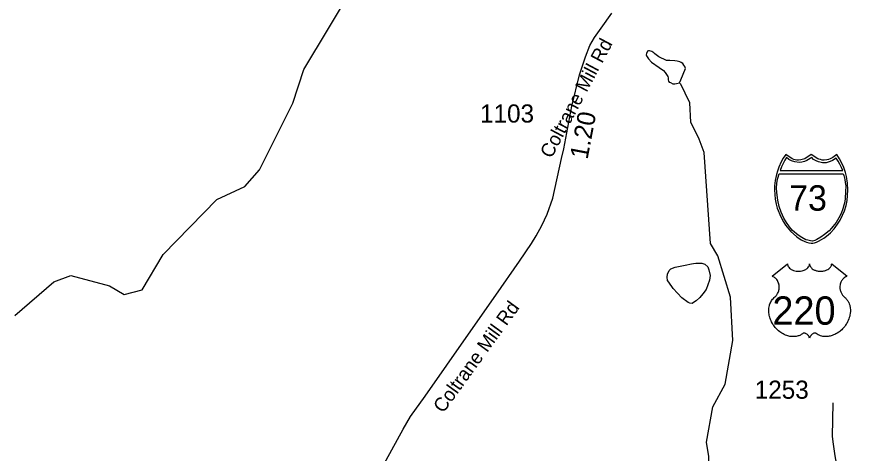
# Model space of a CAD drawing. Extents: x 1662474 to 1856135, y 779280 to 917889.
# Drawn here: x 1749116 to 1754895, y 795606 to 798611 of the extents above; entities that cross this region are included whole.
import ezdxf

# ---------------------------------------------------------------- set-up
doc = ezdxf.new("R2010")
doc.units = 0
for name, color, linetype in [('Exist Hydrographic Misc Water Feature', 7, 'Continuous'), ('Exist Hydrographic Pond Under 1500 Sq Ft', 7, 'Continuous'), ('Exist Road Primary Interstate Shield CELL', 7, 'Continuous'), ('Exist Road Primary Interstate Shield Number Label', 7, 'Continuous'), ('Exist Road Primary US Shield CELL', 7, 'Continuous'), ('Exist Road Primary US Shield Number Label', 7, 'Continuous'), ('Exist Road Secondary Mileage Tenths English Label', 7, 'Continuous'), ('Exist Road Secondary Type 51 Attributed', 7, 'Continuous'), ('Exist Road Secondary Type 51 Label', 7, 'Continuous'), ('Exist Road Secondary Type 51 Number Label', 7, 'Continuous')]:
    doc.layers.add(name, color=color, linetype=linetype)

msp = doc.modelspace()

# ---------------------------------------------------------------- linework, layer by layer
at = {"layer": 'Exist Hydrographic Misc Water Feature'}
for points in [[(1749102.9, 796554.2), (1749371.9, 796785.1), (1749488.8, 796828.7), (1749754.7, 796757.6), (1749854.8, 796699.8), (1749979.9, 796730), (1750123.8, 796973.3), (1750494, 797353.1), (1750685.9, 797441.1), (1750786.8, 797557.2), (1751015.8, 798015.3), (1751092.9, 798246.8), (1751777, 799391.5)], [(1755270, 791301.9), (1754858.9, 791940.4), (1754563, 792501.2), (1754298.9, 792870.9), (1754199.9, 792912.3), (1754158.9, 792988.6), (1754094.9, 793314.8), (1753873, 793723.1), (1753792, 794000.4), (1753793.9, 794276.1), (1753913.8, 794680.7), (1753880, 795583.9), (1753864, 795682.8), (1753907.9, 795924.8), (1753991.9, 796080.6), (1754044.8, 796381.5), (1754029.9, 796680.5), (1753940.9, 796964.6), (1753891.9, 797050.9), (1753847, 797675.4), (1753814, 797768), (1753757, 797884.1), (1753750, 798018.8), (1753684, 798151.4)]]:
    msp.add_lwpolyline(points, dxfattribs=at)
at = {"layer": 'Exist Hydrographic Pond Under 1500 Sq Ft'}
for points in [[(1753687.2, 798176.8), (1753719.8, 798254.6), (1753714.1, 798268.6), (1753708.1, 798278.6), (1753700.2, 798288.8), (1753690.3, 798294.8), (1753680.3, 798300.9), (1753662.2, 798305.1), (1753646.2, 798307.2), (1753612.4, 798309.4), (1753588.4, 798309.6), (1753536.5, 798334.1), (1753508.6, 798356.3), (1753500.8, 798362.4), (1753488.7, 798370.5), (1753472.7, 798376.6), (1753464.8, 798376.7), (1753458.8, 798374.7), (1753450.6, 798358.8), (1753448.8, 798348.8), (1753450.6, 798340.8), (1753464.3, 798320.7), (1753486.1, 798298.5), (1753538, 798262.1), (1753567.9, 798241.8), (1753579.6, 798227.7), (1753589.6, 798213.6), (1753597.4, 798199.6), (1753599.3, 798189.5), (1753599.3, 798177.6), (1753603.2, 798167.5), (1753607.3, 798161.4), (1753615.1, 798157.4), (1753633.1, 798149.2), (1753645, 798149.1), (1753657.1, 798151.1), (1753677, 798156.9), (1753687.2, 798176.8)], [(1753716.8, 796900.2), (1753760.8, 796909.9), (1753775, 796911.8), (1753791, 796913.6), (1753808.8, 796915.5), (1753831, 796913.3), (1753852.9, 796907.1), (1753872.8, 796888.9), (1753880.6, 796868.9), (1753888.4, 796828.9), (1753884.1, 796796.9), (1753873.8, 796764.9), (1753861.3, 796733), (1753839.2, 796703.2), (1753817, 796677.3), (1753792.8, 796655.5), (1753774.8, 796643.6), (1753764.7, 796637.8), (1753748.7, 796637.9), (1753736.7, 796644), (1753694.8, 796676.4), (1753635.4, 796740.8), (1753603.8, 796783.2), (1753596, 796795.2), (1753594.1, 796817.2), (1753596.4, 796839.2), (1753606.4, 796863.2), (1753618.5, 796875), (1753648.7, 796886.8), (1753716.8, 796900.2)]]:
    msp.add_lwpolyline(points, dxfattribs=at)
at = {"layer": 'Exist Road Primary Interstate Shield CELL'}
for points in [[(1754585.5, 797052), (1754595, 797052.9), (1754607.7, 797055.4), (1754620.1, 797059.4), (1754634.2, 797065.7), (1754655.1, 797077.2), (1754671.8, 797087), (1754691.2, 797100), (1754717.3, 797123.7), (1754743.3, 797151.2), (1754766.3, 797182.2), (1754784.6, 797211.2), (1754800.6, 797244.4), (1754814.1, 797275.3), (1754824.8, 797310.6), (1754831.8, 797344.8), (1754835.4, 797380.5), (1754837.8, 797420.1), (1754835.1, 797464.7), (1754827.3, 797510.2), (1754820.1, 797538.6), (1754809, 797572.5), (1754800, 797594.2), (1754779.2, 797632.6), (1754760.4, 797662.2), (1754733.2, 797643), (1754715.5, 797633.6), (1754704.6, 797628.7), (1754693.5, 797626.6), (1754673, 797624.1), (1754660.1, 797624.6), (1754648.1, 797627.4), (1754638, 797629.5), (1754629.8, 797633.6), (1754585.5, 797662.2), (1754541.2, 797633.6), (1754532, 797629.3), (1754522.5, 797627.4), (1754513.3, 797624.8), (1754498.2, 797624.1), (1754486.6, 797624.4), (1754474.7, 797626.6), (1754465.4, 797628.5), (1754454.8, 797633.6), (1754409.7, 797662.2), (1754392, 797636.5), (1754377.5, 797611.1), (1754362.2, 797575.2), (1754352.6, 797547.3), (1754345.8, 797524.5), (1754337.5, 797482.5), (1754333.2, 797446), (1754332.4, 797420.1), (1754337.2, 797355.6), (1754344.2, 797321.2), (1754351.4, 797293.5), (1754375.3, 797233.4), (1754393.2, 797199.8), (1754408.6, 797175.6), (1754430.2, 797148.5), (1754441.9, 797135.5), (1754486.7, 797096.3), (1754516.6, 797075.9), (1754540.5, 797063), (1754551.8, 797058.7), (1754569.4, 797053.8)], [(1754415.1, 797641.5), (1754404.1, 797624.6), (1754391.4, 797601.7), (1754381.3, 797578), (1754370.9, 797551.9), (1754802.5, 797551.7), (1754792.5, 797574.1), (1754781.7, 797596.7), (1754770.4, 797617.2), (1754756.7, 797637.1), (1754732.5, 797621.9), (1754714.9, 797613.6), (1754700.7, 797608.7), (1754688.7, 797606), (1754670.1, 797604.5), (1754661.8, 797605), (1754635.9, 797610.9), (1754618.3, 797618), (1754601.6, 797629.2), (1754588.1, 797641.9), (1754553.9, 797621.2), (1754538.8, 797614.5), (1754521.3, 797610.1), (1754502.2, 797607.7), (1754472.8, 797610.9), (1754449.7, 797618.8), (1754429.8, 797629.2)], [(1754805, 797530.4), (1754809.7, 797518.2), (1754816, 797491.2), (1754819.4, 797470.4), (1754822.8, 797446.4), (1754821.6, 797405.2), (1754819.6, 797362.7), (1754815.7, 797337.4), (1754810.5, 797314.5), (1754803.3, 797289), (1754791.8, 797255.2), (1754775.9, 797226.6), (1754756, 797194.7), (1754734.5, 797166.9), (1754725.2, 797155.3), (1754707.5, 797136.6), (1754675.3, 797110.8), (1754651.7, 797093.2), (1754623.6, 797076.5), (1754609.2, 797070.2), (1754592.6, 797066.7), (1754578.9, 797067.7), (1754562.2, 797072.1), (1754548.8, 797075.7), (1754519.4, 797091.7), (1754495.5, 797107.6), (1754455.7, 797140.2), (1754434.3, 797165.3), (1754414.2, 797194.7), (1754396.4, 797224.8), (1754377.3, 797264.5), (1754363.8, 797304.4), (1754354.1, 797347.5), (1754347.5, 797400.1), (1754346.7, 797432.2), (1754348.7, 797463), (1754351.6, 797479.2), (1754355.5, 797499.2), (1754363.4, 797530.2)]]:
    msp.add_lwpolyline(points, close=True, dxfattribs=at)
at = {"layer": 'Exist Road Primary US Shield CELL'}
msp.add_lwpolyline([(1754421.5, 796909.3), (1754421.8, 796904.9), (1754422.9, 796899.7), (1754423.7, 796897), (1754426.1, 796891.9), (1754430.2, 796885.8), (1754435.8, 796879.8), (1754442.1, 796874.6), (1754446.4, 796871.8), (1754453.6, 796867.9), (1754461.9, 796864.5), (1754471, 796861.8), (1754480.4, 796860), (1754490.6, 796858.8), (1754500.7, 796858.6), (1754511.6, 796859.4), (1754523.7, 796861.8), (1754529.3, 796863.2), (1754535.5, 796865.4), (1754541.3, 796867.7), (1754547.6, 796871.1), (1754552.7, 796874.4), (1754556.7, 796877.3), (1754562.3, 796882.7), (1754566.8, 796888.3), (1754568.7, 796891.4), (1754570.3, 796894.4), (1754572.6, 796900.8), (1754573.2, 796903.7), (1754573.6, 796909.5), (1754574, 796904.6), (1754574.5, 796901.5), (1754575.3, 796898.5), (1754576.6, 796895.3), (1754578.8, 796890.8), (1754581.3, 796887), (1754586.1, 796881.4), (1754589, 796878.7), (1754591.7, 796876.5), (1754598.9, 796871.5), (1754607.4, 796867.2), (1754611.5, 796865.4), (1754615.8, 796863.9), (1754621.2, 796862.3), (1754626.8, 796861), (1754632.3, 796860), (1754638, 796859.2), (1754643.7, 796858.8), (1754648.4, 796858.6), (1754654.2, 796858.7), (1754659.5, 796859), (1754665, 796859.6), (1754671, 796860.6), (1754675.9, 796861.7), (1754682.3, 796863.4), (1754688, 796865.5), (1754693.1, 796867.7), (1754699.7, 796871.1), (1754705.1, 796874.5), (1754708.9, 796877.6), (1754713.6, 796881.9), (1754718, 796887), (1754720.6, 796890.7), (1754722.4, 796894.5), (1754724.1, 796898.5), (1754725.1, 796902.8), (1754725.6, 796906.5), (1754725.7, 796909.7), (1754832, 796825), (1754829.5, 796824), (1754823.7, 796821.2), (1754819.1, 796818.5), (1754811.8, 796813.4), (1754808.7, 796810.5), (1754805.5, 796807.6), (1754802.7, 796804.4), (1754800.1, 796801.5), (1754797, 796797.2), (1754794.3, 796792.9), (1754791.6, 796788.2), (1754789.6, 796784.2), (1754786.3, 796775.6), (1754784.8, 796770.2), (1754783.8, 796765.6), (1754782.5, 796756.1), (1754782.2, 796751.6), (1754782.2, 796747.2), (1754782.4, 796742.5), (1754782.9, 796737.9), (1754783.7, 796733.2), (1754784.5, 796729.1), (1754785.8, 796724), (1754787.7, 796718.1), (1754790, 796712.4), (1754794.8, 796703.1), (1754801.1, 796693.7), (1754805.5, 796688.4), (1754809.9, 796683.9), (1754816.5, 796678.4), (1754820, 796675.3), (1754824.1, 796671.2), (1754830.8, 796663.5), (1754833.5, 796659.8), (1754836.2, 796655.7), (1754838.7, 796651.5), (1754841.2, 796647), (1754843.2, 796643), (1754847, 796633.9), (1754849.7, 796625.1), (1754851, 796620.4), (1754852.9, 796610), (1754853.7, 796604.9), (1754854.5, 796594.7), (1754854.5, 796582.4), (1754853.6, 796570.7), (1754851.4, 796557.1), (1754849.6, 796548.9), (1754846.8, 796539.4), (1754844.1, 796531.2), (1754839.2, 796519.1), (1754834.9, 796510.3), (1754829.3, 796500), (1754825.5, 796493.8), (1754821, 796487.1), (1754815.5, 796479.5), (1754808.9, 796471.3), (1754801.1, 796462.7), (1754794.7, 796456.3), (1754786.5, 796448.9), (1754781.4, 796444.8), (1754774.3, 796439.4), (1754764.5, 796432.9), (1754754.8, 796427.3), (1754746.6, 796423.1), (1754739.3, 796419.9), (1754729.9, 796416.3), (1754714.2, 796412), (1754708.5, 796410.8), (1754701.7, 796409.8), (1754695.4, 796409.2), (1754689.2, 796408.8), (1754681, 796408.8), (1754672.7, 796409.4), (1754664.9, 796410.6), (1754656.9, 796412.3), (1754648.4, 796414.8), (1754640.7, 796417.8), (1754632.9, 796421.6), (1754619.8, 796429.9), (1754616, 796431.9), (1754613.8, 796432.5), (1754608.7, 796432.7), (1754604, 796431.7), (1754599.1, 796429.8), (1754596.1, 796428.2), (1754592.2, 796425.6), (1754589.2, 796423.2), (1754585.5, 796419.8), (1754583, 796416.9), (1754581.1, 796414.6), (1754577.4, 796408.8), (1754576.1, 796406), (1754574.7, 796402.5), (1754573.5, 796397.2), (1754571.8, 796403.8), (1754569.9, 796408.2), (1754567.6, 796412), (1754565.3, 796415.3), (1754561.6, 796419.6), (1754558.2, 796422.8), (1754554.2, 796426.1), (1754550, 796428.6), (1754546.5, 796430.4), (1754543.4, 796431.6), (1754539.6, 796432.5), (1754536.4, 796432.8), (1754533.9, 796432.7), (1754530.3, 796431.9), (1754525.5, 796428.5), (1754521, 796425.3), (1754516, 796422.2), (1754510.1, 796419.1), (1754505.8, 796417.1), (1754500.6, 796415.1), (1754494.6, 796413.1), (1754488.1, 796411.4), (1754481.4, 796410.1), (1754475.5, 796409.1), (1754469.1, 796408.6), (1754463.4, 796408.4), (1754457.4, 796408.4), (1754451.9, 796408.9), (1754445.4, 796409.4), (1754437.4, 796410.6), (1754430.7, 796412.1), (1754423.7, 796414), (1754416.5, 796416.3), (1754408.7, 796419.2), (1754399.1, 796423.4), (1754392.4, 796426.9), (1754381.7, 796433), (1754369.3, 796441.6), (1754359.9, 796449.2), (1754353.1, 796455.4), (1754343, 796465.7), (1754337, 796472.4), (1754327.7, 796484.5), (1754321.7, 796493.2), (1754317.9, 796499.6), (1754312.2, 796509.9), (1754309.1, 796516.4), (1754305.1, 796525.8), (1754301.9, 796534.4), (1754299.3, 796542.6), (1754297.9, 796547.8), (1754295.9, 796556.9), (1754294.7, 796563.3), (1754293.5, 796572.2), (1754292.8, 796581.6), (1754292.7, 796590.2), (1754292.9, 796597.3), (1754293.7, 796605.7), (1754295.1, 796614.5), (1754296.8, 796622.1), (1754298.4, 796627.6), (1754300.6, 796634.2), (1754303.6, 796641.6), (1754307.1, 796648.6), (1754310.5, 796654.5), (1754314.7, 796660.8), (1754318.8, 796666.1), (1754324.3, 796672), (1754329.9, 796677.4), (1754335.1, 796681.6), (1754341.2, 796687.6), (1754344.4, 796691.3), (1754348.3, 796696.4), (1754351.4, 796701.1), (1754353.8, 796705.3), (1754357.1, 796711.5), (1754359, 796716.1), (1754361.4, 796723.3), (1754362.7, 796728.3), (1754363.9, 796734.8), (1754364.7, 796740.9), (1754365.1, 796748.5), (1754364.9, 796754.8), (1754364.1, 796762.1), (1754362.7, 796769.1), (1754361, 796775.3), (1754358.4, 796782.3), (1754356, 796787.5), (1754351.9, 796794.5), (1754347.4, 796800.9), (1754342.7, 796806.2), (1754338, 796810.9), (1754333.5, 796814.4), (1754329.2, 796817.5), (1754323.8, 796820.8), (1754318.5, 796823.3), (1754315.3, 796824.7)], close=True, dxfattribs=at)
at = {"layer": 'Exist Road Secondary Type 51 Attributed'}
for points in [[(1751437.9, 795157.1), (1751776.7, 795770.7), (1751826.7, 795858.2), (1751926.2, 795998.8), (1752225.6, 796425.3), (1752414.2, 796694), (1752577.4, 796928.9), (1752658.9, 797050.7), (1752691.2, 797101.8), (1752731.3, 797172.6), (1752767.8, 797252.8), (1752805.4, 797361.5), (1752864.8, 797635.5), (1752882.2, 797701.9), (1752937.8, 797995.5), (1752990.4, 798211.8), (1753031.7, 798335.5), (1753060.5, 798414), (1753091.9, 798467.7), (1753137.7, 798531.8), (1753213.3, 798636.5)], [(1754750.7, 794596.3), (1754757.4, 794792.5), (1754768.1, 795092.6), (1754774.6, 795250.3), (1754766.8, 795497.9), (1754750.4, 795587.2), (1754737.6, 795669.2), (1754732.2, 795722), (1754735.8, 795953.4)]]:
    msp.add_lwpolyline(points, dxfattribs=at)

# ---------------------------------------------------------------- texts
at = {"layer": 'Exist Road Primary Interstate Shield Number Label'}
msp.add_text('73', height=175, dxfattribs=at).set_placement((1754432.7, 797275.8))
at = {"layer": 'Exist Road Primary US Shield Number Label'}
msp.add_text('220', height=195, dxfattribs=at).set_placement((1754317.7, 796490.6))
at = {"layer": 'Exist Road Secondary Mileage Tenths English Label'}
msp.add_text('1.20', height=125, rotation=79.26595, dxfattribs=at).set_placement((1753044.8, 797624.5))
at = {"layer": 'Exist Road Secondary Type 51 Label'}
for rotation, p in [(61.99812, (1752796.4, 797630.3)), (54.11978, (1752051.6, 795876.8))]:
    msp.add_text('Coltrane Mill Rd', height=95, rotation=rotation, dxfattribs=at).set_placement(p)
at = {"layer": 'Exist Road Secondary Type 51 Number Label'}
for s, p in [('1103', (1752304.9, 797882.3)), ('1253', (1754195.9, 795980.8))]:
    msp.add_text(s, height=125, dxfattribs=at).set_placement(p)

doc.saveas('drawing.dxf')
